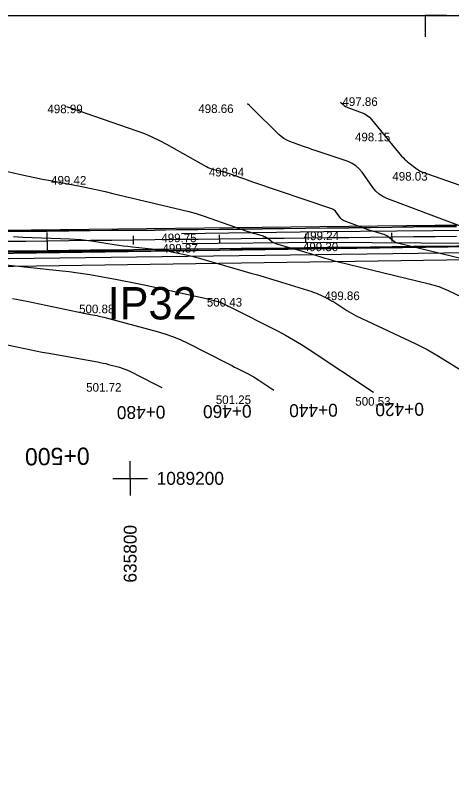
# Model space of a CAD drawing. Extents: x -636600 to -628587, y -1090963 to -1085869.
# Drawn here: x -629522.4 to -629421.1, y -1089367.8 to -1089190 of the extents above; entities that cross this region are included whole.
import ezdxf

# ---------------------------------------------------------------- set-up
doc = ezdxf.new("R2010")
doc.units = 0
for name, color, linetype in [('01_PARCELY_NÁVRH_PC', 7, 'Continuous'), ('06_ÚSES_IP_NAVRH', 7, 'Continuous'), ('08_LEGENDA_HV', 7, 'Continuous'), ('40', 7, 'Continuous'), ('Ex_Major Contours', 7, 'Continuous'), ('Ex_Minor Contours', 7, 'Continuous'), ('HEKTOMETRY100', 7, 'Continuous'), ('HEKTOMETRY20', 7, 'Continuous'), ('koty_vše', 7, 'Continuous'), ('situace_osa', 7, 'Continuous'), ('situace_těleso', 7, 'Continuous'), ('situace_vozovka', 7, 'Continuous'), ('síť křížků', 7, 'Continuous')]:
    doc.layers.add(name, color=color, linetype=linetype)

msp = doc.modelspace()

# ---------------------------------------------------------------- linework, layer by layer
at = {"layer": '01_PARCELY_NÁVRH_PC'}
for points in [[(-629219.96, -1089257.88), (-629393.2, -1089239.09), (-629404.84, -1089238.49), (-629532.17, -1089240), (-629618.76, -1089242.62), (-629630.23, -1089244.94), (-629692.43, -1089269.15), (-629702.88, -1089275.33), (-629709.57, -1089280.47), (-629719.03, -1089292.94), (-629735.64, -1089330.23), (-629741.78, -1089338.98), (-629748.13, -1089344.96), (-629754.15, -1089347.42), (-629771.79, -1089346.48), (-629796.88, -1089348.54), (-629815.64, -1089354.58), (-629845.21, -1089367.17), (-629847.27, -1089367.82)], [(-629544.07, -1089245.47), (-629416.57, -1089243.64), (-629410.87, -1089245.47), (-629391.26, -1089246.28), (-629374.19, -1089246.04), (-629308.62, -1089253.58)]]:
    msp.add_lwpolyline(points, dxfattribs=at)
msp.add_lwpolyline([(-629391.26, -1089246.28), (-629410.87, -1089245.47), (-629416.57, -1089243.64), (-629544.07, -1089245.47), (-629606.23, -1089247.86), (-629622.77, -1089249.5), (-629631.42, -1089251.64), (-629681.41, -1089270.27), (-629685.4, -1089272.16), (-629664.77, -1089267.27), (-629630.53, -1089254.51), (-629622.26, -1089252.46), (-629606.02, -1089250.85), (-629543.99, -1089248.47), (-629417.02, -1089246.65)], close=True, dxfattribs=at)
at = {"layer": '06_ÚSES_IP_NAVRH'}
msp.add_lwpolyline([(-629416.96, -1089245.08), (-629541.78, -1089246.72), (-629627.12, -1089251.56), (-629664.34, -1089265.4)], dxfattribs=at)
at = {"layer": '08_LEGENDA_HV'}
msp.add_line((-629847.27, -1089189.97), (-629007.27, -1089189.97), dxfattribs=at)
msp.add_lwpolyline([(-629422.27, -1089189.97), (-629427.27, -1089189.97), (-629427.27, -1089194.97)], dxfattribs=at)
at = {"layer": '40'}
for p, q in [((-629483.81, -1089240.62), (-629450.76, -1089240.14)), ((-629450.76, -1089240.14), (-629399.07, -1089239.61)), ((-629450.87, -1089242.7), (-629483.54, -1089243.03)), ((-629399.42, -1089242.98), (-629450.87, -1089242.7))]:
    msp.add_line(p, q, dxfattribs=at)
at = {"layer": 'Ex_Major Contours'}
msp.add_lwpolyline([(-629522.81, -1089241.33), (-629520.58, -1089241.45), (-629509.68, -1089241.84), (-629508.43, -1089241.9), (-629507.18, -1089242), (-629505.94, -1089242.14), (-629504.71, -1089242.31), (-629499.44, -1089243.13), (-629498.37, -1089243.29), (-629497.29, -1089243.43), (-629496.21, -1089243.57), (-629495.13, -1089243.69), (-629489.3, -1089244.31), (-629488.97, -1089244.35), (-629488.64, -1089244.39), (-629488.31, -1089244.44), (-629487.99, -1089244.5), (-629486.67, -1089244.73), (-629486.35, -1089244.79), (-629486.02, -1089244.86), (-629485.69, -1089244.92), (-629485.37, -1089244.99), (-629482.34, -1089245.66), (-629481.73, -1089245.8), (-629481.12, -1089245.94), (-629480.52, -1089246.1), (-629479.91, -1089246.27), (-629467.67, -1089249.78), (-629466.14, -1089250.22), (-629464.62, -1089250.67), (-629463.1, -1089251.12), (-629461.58, -1089251.59), (-629453.55, -1089254.09), (-629453.02, -1089254.26), (-629452.5, -1089254.46), (-629451.98, -1089254.69), (-629451.47, -1089254.93), (-629449.46, -1089255.95), (-629448.96, -1089256.21), (-629448.47, -1089256.49), (-629447.99, -1089256.78), (-629447.52, -1089257.08), (-629445.4, -1089258.48), (-629444.89, -1089258.81), (-629444.36, -1089259.12), (-629443.83, -1089259.41), (-629443.28, -1089259.68), (-629429.57, -1089266.14), (-629428.18, -1089266.81), (-629426.82, -1089267.53), (-629425.48, -1089268.28), (-629424.16, -1089269.07), (-629417.92, -1089272.93)], dxfattribs=at)
at = {"layer": 'Ex_Minor Contours'}
for points in [[(-629446.86, -1089210.09), (-629446.27, -1089210.68), (-629446.02, -1089210.9), (-629445.76, -1089211.09), (-629445.48, -1089211.24), (-629445.18, -1089211.37), (-629441.9, -1089212.57), (-629441.28, -1089212.85), (-629440.71, -1089213.2), (-629440.19, -1089213.62), (-629439.73, -1089214.12), (-629432.71, -1089222.63), (-629432.39, -1089223), (-629432.05, -1089223.35), (-629431.69, -1089223.68), (-629431.31, -1089223.99), (-629429.13, -1089225.66), (-629429.05, -1089225.72), (-629428.96, -1089225.78), (-629428.87, -1089225.84), (-629428.78, -1089225.9), (-629428.42, -1089226.12), (-629428.32, -1089226.17), (-629428.23, -1089226.22), (-629428.13, -1089226.27), (-629428.03, -1089226.3), (-629400.51, -1089235.96)], [(-629408.78, -1089248.86), (-629433.36, -1089242.96), (-629433.72, -1089242.86), (-629434.05, -1089242.72), (-629434.37, -1089242.54), (-629434.67, -1089242.32), (-629435.84, -1089241.39), (-629436.14, -1089241.18), (-629436.46, -1089241), (-629436.8, -1089240.85), (-629437.15, -1089240.73), (-629438.87, -1089240.25), (-629439.27, -1089240.13), (-629439.67, -1089240.01), (-629440.07, -1089239.87), (-629440.47, -1089239.73), (-629446.01, -1089237.65), (-629446.32, -1089237.5), (-629446.6, -1089237.32), (-629446.85, -1089237.09), (-629447.07, -1089236.83), (-629447.87, -1089235.68), (-629448.09, -1089235.42), (-629448.34, -1089235.19), (-629448.62, -1089235.02), (-629448.94, -1089234.88), (-629467.21, -1089228.67), (-629467.85, -1089228.45), (-629468.49, -1089228.23), (-629469.12, -1089228.01), (-629469.76, -1089227.79), (-629472.68, -1089226.76), (-629473.13, -1089226.62), (-629473.57, -1089226.48), (-629474.02, -1089226.35), (-629474.47, -1089226.24), (-629476.29, -1089225.81), (-629476.74, -1089225.68), (-629477.17, -1089225.53), (-629477.6, -1089225.34), (-629478.01, -1089225.13), (-629487.16, -1089219.96), (-629488.84, -1089219.06), (-629490.56, -1089218.24), (-629492.31, -1089217.5), (-629494.09, -1089216.84), (-629509.69, -1089211.43), (-629509.95, -1089211.35), (-629510.21, -1089211.28), (-629510.41, -1089211.23)], [(-629419.04, -1089238.87), (-629436.12, -1089232.46), (-629437.08, -1089232.02), (-629437.95, -1089231.45), (-629438.72, -1089230.75), (-629439.38, -1089229.93), (-629441.87, -1089226.4), (-629442.54, -1089225.58), (-629443.31, -1089224.9), (-629444.18, -1089224.35), (-629445.15, -1089223.93), (-629452.79, -1089221.34), (-629453.53, -1089221.08), (-629454.26, -1089220.83), (-629455, -1089220.56), (-629455.73, -1089220.3), (-629458.65, -1089219.23), (-629459.36, -1089218.92), (-629460.03, -1089218.55), (-629460.65, -1089218.11), (-629461.22, -1089217.59), (-629467.47, -1089211.4), (-629468.03, -1089210.88), (-629468.49, -1089210.51)], [(-629537.29, -1089223.13), (-629521.46, -1089226.8), (-629519.65, -1089227.21), (-629517.85, -1089227.6), (-629516.03, -1089227.98), (-629514.22, -1089228.33), (-629506.94, -1089229.73), (-629505.13, -1089230.09), (-629503.31, -1089230.47), (-629501.51, -1089230.87), (-629499.7, -1089231.29), (-629483.69, -1089235.11), (-629482.05, -1089235.52), (-629480.42, -1089235.98), (-629478.8, -1089236.48), (-629477.19, -1089237.02), (-629468.42, -1089240.1), (-629468.01, -1089240.24), (-629467.6, -1089240.37), (-629467.19, -1089240.5), (-629466.77, -1089240.62), (-629464.87, -1089241.16), (-629464.58, -1089241.26), (-629464.31, -1089241.38), (-629464.05, -1089241.53), (-629463.79, -1089241.7), (-629462.82, -1089242.44), (-629462.57, -1089242.62), (-629462.3, -1089242.76), (-629462.03, -1089242.88), (-629461.74, -1089242.98), (-629456.23, -1089244.56), (-629455.51, -1089244.77), (-629454.8, -1089244.98), (-629454.08, -1089245.19), (-629453.37, -1089245.41), (-629450.52, -1089246.3), (-629449.81, -1089246.51), (-629449.09, -1089246.72), (-629448.37, -1089246.91), (-629447.65, -1089247.09), (-629426.35, -1089252.27), (-629425.21, -1089252.58), (-629424.09, -1089252.94), (-629422.98, -1089253.36), (-629421.9, -1089253.84), (-629417.03, -1089256.14)], [(-629549.28, -1089245.23), (-629511.49, -1089249.24), (-629509.88, -1089249.43), (-629508.28, -1089249.64), (-629506.69, -1089249.88), (-629505.1, -1089250.15), (-629498.75, -1089251.29), (-629497.16, -1089251.58), (-629495.58, -1089251.89), (-629494, -1089252.21), (-629492.42, -1089252.55), (-629478.41, -1089255.63), (-629478.03, -1089255.71), (-629477.65, -1089255.8), (-629477.27, -1089255.9), (-629476.89, -1089256), (-629475.06, -1089256.48), (-629474.84, -1089256.55), (-629474.62, -1089256.63), (-629474.41, -1089256.71), (-629474.2, -1089256.81), (-629473.38, -1089257.23), (-629473.18, -1089257.33), (-629472.98, -1089257.44), (-629472.77, -1089257.54), (-629472.57, -1089257.64), (-629461.55, -1089263.22), (-629459.66, -1089264.21), (-629457.8, -1089265.26), (-629455.98, -1089266.36), (-629454.18, -1089267.51), (-629439.21, -1089277.45)], [(-629522.98, -1089255.67), (-629522.16, -1089255.82), (-629521.34, -1089255.97), (-629520.52, -1089256.14), (-629519.71, -1089256.31), (-629506.48, -1089259.09), (-629506.09, -1089259.17), (-629505.7, -1089259.25), (-629505.32, -1089259.32), (-629504.93, -1089259.4), (-629503.37, -1089259.67), (-629502.98, -1089259.75), (-629502.59, -1089259.83), (-629502.21, -1089259.92), (-629501.82, -1089260.02), (-629489.47, -1089263.31), (-629487.64, -1089263.85), (-629485.84, -1089264.49), (-629484.08, -1089265.22), (-629482.35, -1089266.04), (-629473.37, -1089270.62), (-629472.74, -1089270.95), (-629472.1, -1089271.27), (-629471.47, -1089271.59), (-629470.83, -1089271.91), (-629468.29, -1089273.2), (-629467.66, -1089273.53), (-629467.04, -1089273.88), (-629466.44, -1089274.24), (-629465.84, -1089274.63), (-629462.36, -1089276.94)], [(-629526.5, -1089265.97), (-629520.56, -1089267.22), (-629519.07, -1089267.52), (-629517.58, -1089267.82), (-629516.09, -1089268.11), (-629514.6, -1089268.38), (-629503.29, -1089270.41), (-629502.64, -1089270.53), (-629502, -1089270.67), (-629501.36, -1089270.81), (-629500.73, -1089270.98), (-629498.19, -1089271.65), (-629497.56, -1089271.84), (-629496.95, -1089272.06), (-629496.34, -1089272.31), (-629495.75, -1089272.59), (-629490.08, -1089275.48), (-629488.94, -1089276.06), (-629488.32, -1089276.36)]]:
    msp.add_lwpolyline(points, dxfattribs=at)
at = {"layer": 'HEKTOMETRY100'}
msp.add_lwpolyline([(-629514.91, -1089244.36), (-629514.96, -1089240.36)], dxfattribs=at)
at = {"layer": 'HEKTOMETRY20'}
for points in [[(-629434.93, -1089242.46), (-629434.95, -1089240.46)], [(-629494.93, -1089243.14), (-629494.95, -1089241.14)], [(-629474.93, -1089242.91), (-629474.95, -1089240.91)], [(-629454.93, -1089242.68), (-629454.95, -1089240.68)]]:
    msp.add_lwpolyline(points, dxfattribs=at)
at = {"layer": 'situace_osa'}
msp.add_lwpolyline([(-629419.94, -1089241.29), (-629424.94, -1089241.34), (-629429.94, -1089241.4), (-629434.94, -1089241.46), (-629439.94, -1089241.51), (-629444.94, -1089241.57), (-629449.94, -1089241.63), (-629454.94, -1089241.68), (-629459.94, -1089241.74), (-629464.94, -1089241.8), (-629469.94, -1089241.85), (-629474.94, -1089241.91), (-629479.94, -1089241.97), (-629484.94, -1089242.02), (-629489.94, -1089242.08), (-629494.94, -1089242.14), (-629499.94, -1089242.19), (-629504.94, -1089242.25), (-629509.94, -1089242.31), (-629514.94, -1089242.36), (-629519.94, -1089242.42), (-629524.94, -1089242.48)], dxfattribs=at)
at = {"layer": 'situace_těleso'}
for points in [[(-629524.96, -1089239.95), (-629519.96, -1089239.93), (-629514.96, -1089239.92), (-629509.96, -1089239.9), (-629504.96, -1089239.88), (-629499.96, -1089239.86), (-629494.96, -1089239.85), (-629489.96, -1089239.82), (-629484.96, -1089239.71), (-629479.96, -1089239.67), (-629474.97, -1089239.62), (-629469.97, -1089239.57), (-629464.97, -1089239.5), (-629459.97, -1089239.43), (-629454.97, -1089239.36), (-629449.97, -1089239.31), (-629444.97, -1089239.32), (-629439.97, -1089239.21), (-629434.97, -1089239.1), (-629429.97, -1089238.98), (-629424.97, -1089238.87), (-629419.97, -1089238.75)], [(-629416.85, -1089243.56), (-629419.92, -1089243.61), (-629424.92, -1089243.7), (-629429.91, -1089243.78), (-629434.91, -1089243.87), (-629439.91, -1089243.96), (-629444.91, -1089244.05), (-629449.91, -1089244.08), (-629454.91, -1089244.15), (-629459.91, -1089244.21), (-629464.91, -1089244.28), (-629469.91, -1089244.35), (-629474.91, -1089244.44), (-629479.91, -1089244.53), (-629484.91, -1089244.61), (-629489.91, -1089244.66), (-629494.91, -1089244.68), (-629499.91, -1089244.71), (-629504.91, -1089244.75), (-629509.91, -1089244.79), (-629514.91, -1089244.83), (-629519.91, -1089244.87), (-629524.91, -1089244.91)]]:
    msp.add_lwpolyline(points, dxfattribs=at)
at = {"layer": 'situace_vozovka'}
for points in [[(-629419.97, -1089239.04), (-629424.97, -1089239.09), (-629429.97, -1089239.15), (-629434.97, -1089239.21), (-629439.97, -1089239.26), (-629444.97, -1089239.32), (-629449.97, -1089239.38), (-629454.97, -1089239.43), (-629459.97, -1089239.49), (-629464.97, -1089239.55), (-629469.96, -1089239.6), (-629474.96, -1089239.66), (-629479.96, -1089239.72), (-629484.96, -1089239.77), (-629489.96, -1089239.83), (-629494.96, -1089239.89), (-629499.96, -1089239.94), (-629504.96, -1089240), (-629509.96, -1089240.06), (-629514.96, -1089240.11), (-629519.96, -1089240.17), (-629524.96, -1089240.23)], [(-629416.86, -1089243.5), (-629419.92, -1089243.54), (-629424.92, -1089243.59), (-629429.92, -1089243.65), (-629434.92, -1089243.71), (-629439.92, -1089243.76), (-629444.92, -1089243.82), (-629449.92, -1089243.88), (-629454.91, -1089243.93), (-629459.91, -1089243.99), (-629464.91, -1089244.05), (-629469.91, -1089244.1), (-629474.91, -1089244.16), (-629479.91, -1089244.22), (-629484.91, -1089244.27), (-629489.91, -1089244.33), (-629494.91, -1089244.39), (-629499.91, -1089244.44), (-629504.91, -1089244.5), (-629509.91, -1089244.56), (-629514.91, -1089244.61), (-629519.91, -1089244.67), (-629524.91, -1089244.73)]]:
    msp.add_lwpolyline(points, dxfattribs=at)
at = {"layer": 'síť křížků'}
for p, q in [((-629495.7, -1089297.43), (-629495.7, -1089293.43)), ((-629499.7, -1089297.43), (-629491.7, -1089297.43)), ((-629495.7, -1089297.43), (-629495.7, -1089301.43))]:
    msp.add_line(p, q, dxfattribs=at)

# ---------------------------------------------------------------- texts
at = {"layer": '06_ÚSES_IP_NAVRH'}
msp.add_text('IP32', height=7.5, rotation=359.8899, dxfattribs=at).set_placement((-629500.93, -1089260.52))
at = {"layer": 'HEKTOMETRY100'}
msp.add_text('0+500', height=4, rotation=180.6497, dxfattribs=at).set_placement((-629505.12, -1089290.26))
at = {"layer": 'HEKTOMETRY20'}
for s, p in [('0+480', (-629487.55, -1089280.56)), ('0+460', (-629467.55, -1089280.33)), ('0+440', (-629447.55, -1089280.1)), ('0+420', (-629427.55, -1089279.88))]:
    msp.add_text(s, height=3, rotation=180.6497, dxfattribs=at).set_placement(p)
at = {"layer": 'koty_vše'}
for s, p in [('497.86', (-629446.44, -1089211)), ('498.99', (-629514.9, -1089212.69)), ('498.66', (-629479.89, -1089212.64)), ('498.15', (-629443.53, -1089219.21)), ('498.94', (-629477.44, -1089227.36)), ('498.03', (-629434.86, -1089228.33)), ('499.42', (-629514.05, -1089229.26)), ('499.24', (-629455.42, -1089242.14)), ('499.75', (-629488.47, -1089242.62)), ('499.87', (-629488.2, -1089245.03)), ('499.30', (-629455.61, -1089244.7)), ('499.86', (-629450.61, -1089256.06)), ('500.43', (-629477.91, -1089257.56)), ('500.88', (-629507.55, -1089259.11)), ('501.72', (-629505.91, -1089277.32)), ('501.25', (-629475.83, -1089280.19)), ('500.53', (-629443.46, -1089280.57))]:
    msp.add_text(s, height=2, dxfattribs=at).set_placement(p)
at = {"layer": 'síť křížků'}
msp.add_text('1089200', height=3, dxfattribs=at).set_placement((-629489.56, -1089298.93))
msp.add_text('635800', height=3, rotation=90, dxfattribs=at).set_placement((-629494.2, -1089321.63))

doc.saveas('drawing.dxf')
